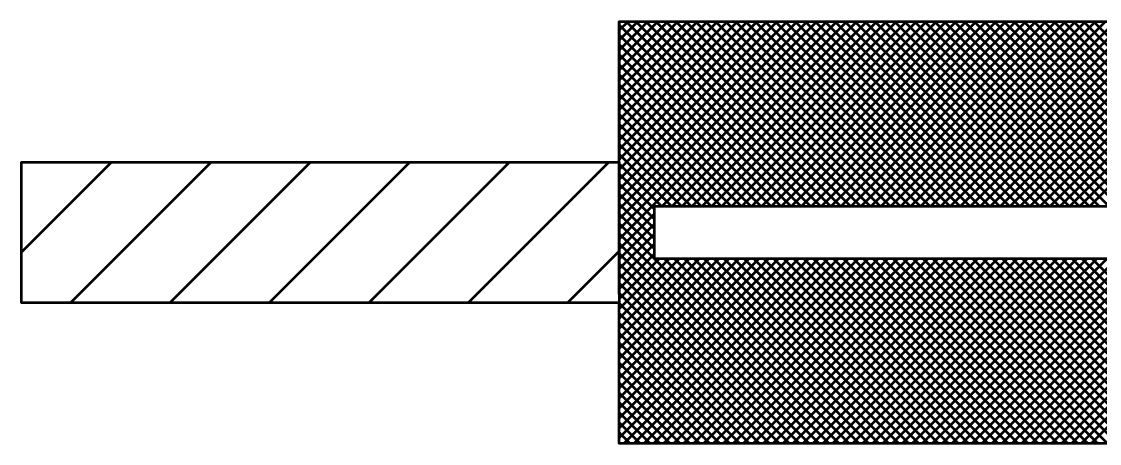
# Model space of a CAD drawing. Extents: x -1 to 679, y 0 to 440.
# Drawn here: x 75.86 to 91.19, y 380.1 to 386.1 of the extents above; entities that cross this region are included whole.
import ezdxf

# ---------------------------------------------------------------- set-up
doc = ezdxf.new("R2010")
doc.units = 0
doc.header["$LTSCALE"] = 0.8
doc.layers.add('1', color=7, linetype='Continuous', lineweight=53)

msp = doc.modelspace()

# ---------------------------------------------------------------- linework, layer by layer
at = {"layer": '1'}
for p, q in [((84.3587, 386.1011), (84.3587, 384.2137)), ((84.3587, 385.9769), (84.4828, 386.1011)), ((84.3587, 385.8355), (84.6243, 386.1011)), ((84.3587, 385.6941), (84.7657, 386.1011)), ((84.3587, 385.5527), (84.9071, 386.1011)), ((84.3587, 385.4112), (85.0485, 386.1011)), ((84.3587, 385.2698), (85.1899, 386.1011)), ((84.3587, 385.1284), (85.3313, 386.1011)), ((84.3587, 384.987), (85.4727, 386.1011)), ((84.3587, 384.8456), (85.6142, 386.1011)), ((84.3587, 384.7041), (85.7557, 386.1011)), ((84.3587, 384.5627), (85.8971, 386.1011)), ((84.3587, 384.4212), (86.0385, 386.1011)), ((84.3587, 384.2798), (86.1799, 386.1011)), ((84.3587, 384.1384), (86.3213, 386.1011)), ((84.3587, 383.997), (86.4627, 386.1011)), ((84.3587, 383.8556), (86.6042, 386.1011)), ((84.3587, 383.7142), (86.7456, 386.1011)), ((84.3587, 383.5727), (86.887, 386.1011)), ((84.3587, 383.4313), (87.0284, 386.1011)), ((84.3587, 383.2899), (87.1698, 386.1011)), ((84.3587, 383.1485), (87.3113, 386.1011)), ((84.3587, 383.0071), (87.4527, 386.1011)), ((87.0794, 383.4761), (84.4544, 386.1011)), ((87.2208, 383.4761), (84.5958, 386.1011)), ((87.3623, 383.4761), (84.7373, 386.1011)), ((87.5037, 383.4761), (84.8787, 386.1011)), ((84.9691, 383.4761), (87.5941, 386.1011)), ((87.6451, 383.4761), (85.0201, 386.1011)), ((85.1105, 383.4761), (87.7355, 386.1011)), ((87.7865, 383.4761), (85.1615, 386.1011)), ((85.2519, 383.4761), (87.8769, 386.1011)), ((87.9279, 383.4761), (85.3029, 386.1011)), ((85.3933, 383.4761), (88.0183, 386.1011)), ((88.0693, 383.4761), (85.4443, 386.1011)), ((85.5348, 383.4761), (88.1598, 386.1011)), ((88.2107, 383.4761), (85.5857, 386.1011)), ((85.6762, 383.4761), (88.3012, 386.1011)), ((88.3522, 383.4761), (85.7272, 386.1011)), ((85.8177, 383.4761), (88.4427, 386.1011)), ((88.4936, 383.4761), (85.8686, 386.1011)), ((85.9591, 383.4761), (88.5841, 386.1011)), ((88.635, 383.4761), (86.01, 386.1011)), ((86.1005, 383.4761), (88.7255, 386.1011)), ((88.7764, 383.4761), (86.1514, 386.1011)), ((86.2419, 383.4761), (88.8669, 386.1011)), ((88.9179, 383.4761), (86.2929, 386.1011)), ((86.3833, 383.4761), (89.0083, 386.1011)), ((89.0593, 383.4761), (86.4343, 386.1011)), ((86.5247, 383.4761), (89.1497, 386.1011)), ((89.2007, 383.4761), (86.5757, 386.1011)), ((86.6662, 383.4761), (89.2912, 386.1011)), ((89.3422, 383.4761), (86.7172, 386.1011)), ((86.8076, 383.4761), (89.4326, 386.1011)), ((89.4836, 383.4761), (86.8586, 386.1011)), ((86.949, 383.4761), (89.574, 386.1011)), ((89.625, 383.4761), (87, 386.1011)), ((87.0904, 383.4761), (89.7154, 386.1011)), ((89.7664, 383.4761), (87.1414, 386.1011)), ((87.2318, 383.4761), (89.8568, 386.1011)), ((89.9078, 383.4761), (87.2828, 386.1011)), ((87.3732, 383.4761), (89.9982, 386.1011)), ((90.0493, 383.4761), (87.4243, 386.1011)), ((87.5147, 383.4761), (90.1397, 386.1011)), ((90.1907, 383.4761), (87.5657, 386.1011)), ((87.6561, 383.4761), (90.2811, 386.1011)), ((90.3321, 383.4761), (87.7071, 386.1011)), ((87.7975, 383.4761), (90.4225, 386.1011)), ((90.4735, 383.4761), (87.8485, 386.1011)), ((87.9389, 383.4761), (90.5639, 386.1011)), ((90.6149, 383.4761), (87.9899, 386.1011)), ((88.0804, 383.4761), (90.7054, 386.1011)), ((90.7563, 383.4761), (88.1313, 386.1011)), ((88.2218, 383.4761), (90.8468, 386.1011)), ((90.8978, 383.4761), (88.2728, 386.1011)), ((88.3632, 383.4761), (90.9882, 386.1011)), ((91.0392, 383.4761), (88.4142, 386.1011)), ((88.5047, 383.4761), (91.1297, 386.1011)), ((91.1806, 383.4761), (88.5556, 386.1011)), ((88.6461, 383.4761), (91.2711, 386.1011)), ((91.322, 383.4761), (88.697, 386.1011)), ((88.7875, 383.4761), (91.4125, 386.1011)), ((91.4635, 383.4761), (88.8385, 386.1011)), ((88.9289, 383.4761), (91.5539, 386.1011)), ((91.6049, 383.4761), (88.9799, 386.1011)), ((89.0703, 383.4761), (91.6953, 386.1011)), ((91.7463, 383.4761), (89.1213, 386.1011)), ((89.2117, 383.4761), (91.8367, 386.1011)), ((91.8877, 383.4761), (89.2627, 386.1011)), ((89.3532, 383.4761), (91.9782, 386.1011)), ((92.0292, 383.4761), (89.4042, 386.1011)), ((89.4946, 383.4761), (92.1196, 386.1011)), ((92.1706, 383.4761), (89.5456, 386.1011)), ((89.636, 383.4761), (92.261, 386.1011)), ((92.312, 383.4761), (89.687, 386.1011)), ((89.7774, 383.4761), (92.4024, 386.1011)), ((92.4534, 383.4761), (89.8284, 386.1011)), ((89.9188, 383.4761), (92.5438, 386.1011)), ((92.5948, 383.4761), (89.9698, 386.1011)), ((90.0602, 383.4761), (92.6852, 386.1011)), ((92.7362, 383.4761), (90.1112, 386.1011)), ((90.2017, 383.4761), (92.8267, 386.1011)), ((92.8777, 383.4761), (90.2527, 386.1011)), ((90.3431, 383.4761), (92.9681, 386.1011)), ((93.0191, 383.4761), (90.3941, 386.1011)), ((90.4845, 383.4761), (93.1095, 386.1011)), ((93.1605, 383.4761), (90.5355, 386.1011)), ((90.626, 383.4761), (93.251, 386.1011)), ((93.3019, 383.4761), (90.6769, 386.1011)), ((90.7674, 383.4761), (93.3924, 386.1011)), ((93.4433, 383.4761), (90.8183, 386.1011)), ((90.9088, 383.4761), (93.5338, 386.1011)), ((93.5847, 383.4761), (90.9597, 386.1011)), ((91.0502, 383.4761), (93.6752, 386.1011)), ((93.7262, 383.4761), (91.1012, 386.1011)), ((86.938, 383.4761), (84.3587, 386.0554)), ((86.7966, 383.4761), (84.3587, 385.914)), ((86.6552, 383.4761), (84.3587, 385.7726)), ((86.5138, 383.4761), (84.3587, 385.6312)), ((86.3722, 383.4761), (84.3587, 385.4897)), ((86.2308, 383.4761), (84.3587, 385.3483)), ((86.0894, 383.4761), (84.3587, 385.2068)), ((85.948, 383.4761), (84.3587, 385.0654)), ((85.8066, 383.4761), (84.3587, 384.924)), ((85.6652, 383.4761), (84.3587, 384.7826)), ((85.5237, 383.4761), (84.3587, 384.6412)), ((85.3823, 383.4761), (84.3587, 384.4998)), ((85.2409, 383.4761), (84.3587, 384.3583)), ((85.0995, 383.4761), (84.3587, 384.2169)), ((75.8587, 382.8211), (77.1387, 384.1011)), ((76.5528, 382.1011), (78.5528, 384.1011)), ((77.9671, 382.1011), (79.9671, 384.1011)), ((79.3813, 382.1011), (81.3813, 384.1011)), ((80.7955, 382.1011), (82.7955, 384.1011)), ((82.2097, 382.1011), (84.2097, 384.1011)), ((84.3587, 382.2192), (84.3587, 384.1011)), ((84.9581, 383.4761), (84.3587, 384.0755)), ((84.8587, 383.4341), (84.3587, 383.9341)), ((84.8587, 383.2927), (84.3587, 383.7927)), ((84.8587, 383.1513), (84.3587, 383.6513)), ((84.8587, 383.0098), (84.3587, 383.5098)), ((84.8587, 382.8684), (84.3587, 383.3684)), ((84.3587, 382.8657), (84.8587, 383.3657)), ((84.8587, 382.727), (84.3587, 383.227)), ((84.3587, 382.7242), (84.8587, 383.2242)), ((87.3432, 380.1011), (84.3587, 383.0856)), ((84.3587, 382.5828), (84.8587, 383.0828)), ((87.2017, 380.1011), (84.3587, 382.9441)), ((84.3587, 382.4414), (84.8587, 382.9414)), ((83.6239, 382.1011), (84.3587, 382.8358)), ((87.0602, 380.1011), (84.3587, 382.8027)), ((84.3587, 382.2999), (84.8587, 382.7999)), ((84.3587, 382.1585), (84.9262, 382.7261)), ((84.3587, 382.0171), (85.0677, 382.7261)), ((84.3587, 381.8757), (85.2091, 382.7261)), ((84.3587, 381.7342), (85.3505, 382.7261)), ((84.3587, 381.5928), (85.4919, 382.7261)), ((84.3587, 381.4514), (85.6333, 382.7261)), ((84.3587, 381.31), (85.7747, 382.7261)), ((84.3587, 381.1686), (85.9162, 382.7261)), ((84.3587, 381.0272), (86.0576, 382.7261)), ((84.3587, 380.8857), (86.199, 382.7261)), ((84.3587, 380.7443), (86.3404, 382.7261)), ((84.3587, 380.6029), (86.4818, 382.7261)), ((84.3587, 380.4615), (86.6232, 382.7261)), ((84.3587, 380.3201), (86.7647, 382.7261)), ((84.3587, 380.1787), (86.9061, 382.7261)), ((86.9188, 380.1011), (84.3587, 382.6612)), ((84.4225, 380.1011), (87.0475, 382.7261)), ((84.5639, 380.1011), (87.1889, 382.7261)), ((84.7054, 380.1011), (87.3304, 382.7261)), ((84.8468, 380.1011), (87.4718, 382.7261)), ((87.4846, 380.1011), (84.8596, 382.7261)), ((84.9882, 380.1011), (87.6132, 382.7261)), ((87.626, 380.1011), (85.001, 382.7261)), ((85.1297, 380.1011), (87.7547, 382.7261)), ((87.7674, 380.1011), (85.1424, 382.7261)), ((85.2711, 380.1011), (87.8961, 382.7261)), ((87.9088, 380.1011), (85.2838, 382.7261)), ((85.4125, 380.1011), (88.0375, 382.7261)), ((88.0502, 380.1011), (85.4252, 382.7261)), ((85.5539, 380.1011), (88.1789, 382.7261)), ((88.1917, 380.1011), (85.5667, 382.7261)), ((85.6953, 380.1011), (88.3203, 382.7261)), ((88.3331, 380.1011), (85.7081, 382.7261)), ((85.8367, 380.1011), (88.4617, 382.7261)), ((88.4745, 380.1011), (85.8495, 382.7261)), ((85.9782, 380.1011), (88.6032, 382.7261)), ((88.6159, 380.1011), (85.9909, 382.7261)), ((86.1196, 380.1011), (88.7446, 382.7261)), ((88.7573, 380.1011), (86.1323, 382.7261)), ((86.261, 380.1011), (88.886, 382.7261)), ((88.8987, 380.1011), (86.2737, 382.7261)), ((86.4024, 380.1011), (89.0274, 382.7261)), ((89.0402, 380.1011), (86.4152, 382.7261)), ((86.5438, 380.1011), (89.1688, 382.7261)), ((89.1816, 380.1011), (86.5566, 382.7261)), ((86.6852, 380.1011), (89.3102, 382.7261)), ((89.323, 380.1011), (86.698, 382.7261)), ((86.8267, 380.1011), (89.4517, 382.7261)), ((89.4644, 380.1011), (86.8394, 382.7261)), ((86.9681, 380.1011), (89.5931, 382.7261)), ((89.6058, 380.1011), (86.9808, 382.7261)), ((87.1095, 380.1011), (89.7345, 382.7261)), ((89.7472, 380.1011), (87.1222, 382.7261)), ((87.251, 380.1011), (89.876, 382.7261)), ((89.8888, 380.1011), (87.2638, 382.7261)), ((87.3924, 380.1011), (90.0174, 382.7261)), ((90.0302, 380.1011), (87.4052, 382.7261)), ((87.5338, 380.1011), (90.1588, 382.7261)), ((90.1716, 380.1011), (87.5466, 382.7261)), ((87.6752, 380.1011), (90.3002, 382.7261)), ((90.313, 380.1011), (87.688, 382.7261)), ((87.8167, 380.1011), (90.4417, 382.7261)), ((90.4544, 380.1011), (87.8294, 382.7261)), ((87.9581, 380.1011), (90.5831, 382.7261)), ((90.5958, 380.1011), (87.9708, 382.7261)), ((88.0995, 380.1011), (90.7245, 382.7261)), ((90.7373, 380.1011), (88.1123, 382.7261)), ((88.2409, 380.1011), (90.8659, 382.7261)), ((90.8787, 380.1011), (88.2537, 382.7261)), ((88.3823, 380.1011), (91.0073, 382.7261)), ((91.0201, 380.1011), (88.3951, 382.7261)), ((88.5237, 380.1011), (91.1487, 382.7261)), ((91.1615, 380.1011), (88.5365, 382.7261)), ((88.6652, 380.1011), (91.2902, 382.7261)), ((91.3029, 380.1011), (88.6779, 382.7261)), ((88.8066, 380.1011), (91.4316, 382.7261)), ((91.4443, 380.1011), (88.8193, 382.7261)), ((88.948, 380.1011), (91.573, 382.7261)), ((91.5857, 380.1011), (88.9607, 382.7261)), ((89.0894, 380.1011), (91.7144, 382.7261)), ((91.7272, 380.1011), (89.1022, 382.7261)), ((89.2308, 380.1011), (91.8558, 382.7261)), ((91.8686, 380.1011), (89.2436, 382.7261)), ((89.3722, 380.1011), (91.9972, 382.7261)), ((92.01, 380.1011), (89.385, 382.7261)), ((89.5137, 380.1011), (92.1387, 382.7261)), ((92.1514, 380.1011), (89.5264, 382.7261)), ((89.6551, 380.1011), (92.2801, 382.7261)), ((92.2929, 380.1011), (89.6679, 382.7261)), ((89.7966, 380.1011), (92.4216, 382.7261)), ((92.4343, 380.1011), (89.8093, 382.7261)), ((89.938, 380.1011), (92.563, 382.7261)), ((92.5757, 380.1011), (89.9507, 382.7261)), ((90.0794, 380.1011), (92.7044, 382.7261)), ((92.7172, 380.1011), (90.0922, 382.7261)), ((90.2208, 380.1011), (92.8458, 382.7261)), ((92.8586, 380.1011), (90.2336, 382.7261)), ((90.3623, 380.1011), (92.9873, 382.7261)), ((93, 380.1011), (90.375, 382.7261)), ((90.5037, 380.1011), (93.1287, 382.7261)), ((93.1414, 380.1011), (90.5164, 382.7261)), ((90.6451, 380.1011), (93.2701, 382.7261)), ((93.2828, 380.1011), (90.6578, 382.7261)), ((90.7865, 380.1011), (93.4115, 382.7261)), ((93.4243, 380.1011), (90.7993, 382.7261)), ((90.9279, 380.1011), (93.5529, 382.7261)), ((93.5657, 380.1011), (90.9407, 382.7261)), ((91.0693, 380.1011), (93.6943, 382.7261)), ((93.7071, 380.1011), (91.0821, 382.7261)), ((86.7774, 380.1011), (84.3587, 382.5198)), ((86.636, 380.1011), (84.3587, 382.3784)), ((86.4946, 380.1011), (84.3587, 382.237)), ((86.3532, 380.1011), (84.3587, 382.0956)), ((84.3587, 380.1011), (84.3587, 382.012)), ((86.2117, 380.1011), (84.3587, 381.9542)), ((86.0703, 380.1011), (84.3587, 381.8127)), ((85.9289, 380.1011), (84.3587, 381.6713)), ((85.7875, 380.1011), (84.3587, 381.5299)), ((85.6461, 380.1011), (84.3587, 381.3885)), ((85.5047, 380.1011), (84.3587, 381.2471)), ((85.3632, 380.1011), (84.3587, 381.1057)), ((85.2218, 380.1011), (84.3587, 380.9642)), ((85.0804, 380.1011), (84.3587, 380.8228)), ((84.939, 380.1011), (84.3587, 380.6814)), ((84.7976, 380.1011), (84.3587, 380.54)), ((84.6561, 380.1011), (84.3587, 380.3985)), ((84.5147, 380.1011), (84.3587, 380.2571)), ((84.3732, 380.1011), (84.3587, 380.1157))]:
    msp.add_line(p, q, dxfattribs=at)
for points in [[(84.3587, 384.1011), (84.3587, 386.1011), (96.8587, 386.1011), (104.8587, 386.1011), (107.3587, 385.1011), (112.3587, 385.1011), (113.8587, 384.1011), (113.8587, 382.1011), (112.3587, 381.1011), (107.3587, 381.1011), (104.8587, 380.1011), (96.8587, 380.1011), (84.3587, 380.1011), (84.3587, 382.1011)], [(75.8587, 382.1011), (75.8587, 384.1011), (84.3587, 384.1011), (84.3587, 382.2192)], [(84.3587, 382.1011), (75.8587, 382.1011), (75.8587, 384.1011), (84.3587, 384.1011)], [(84.3587, 384.0182), (84.3587, 382.1011), (75.8587, 382.1011)]]:
    msp.add_lwpolyline(points, dxfattribs=at)
msp.add_lwpolyline([(84.8587, 382.7261), (84.8587, 383.4761), (113.3587, 383.4761), (113.3587, 382.7261)], close=True, dxfattribs=at)

doc.saveas('drawing.dxf')
